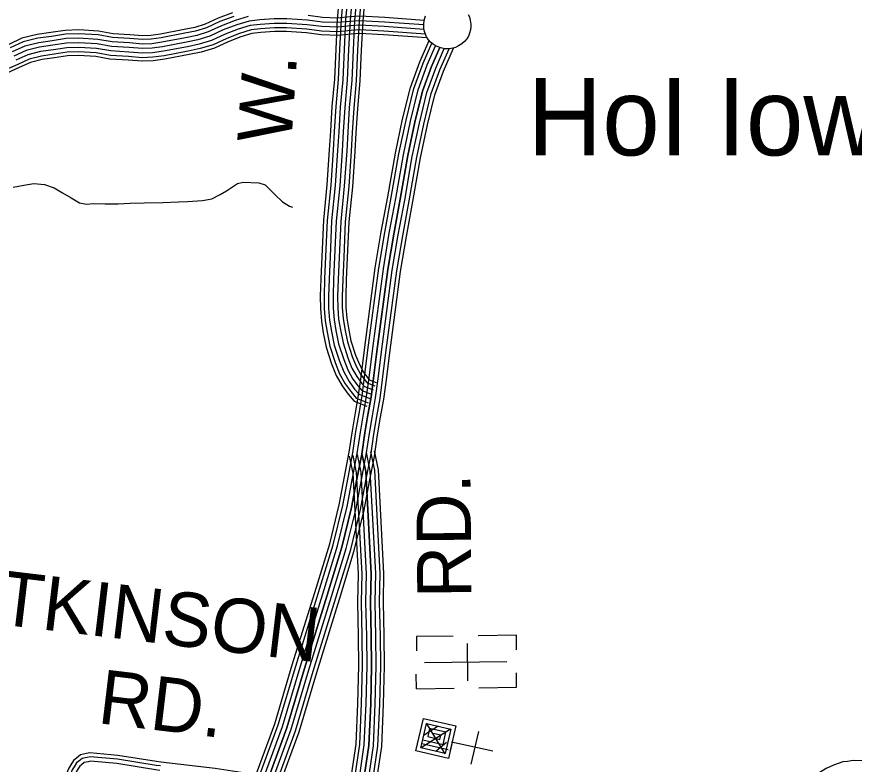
# Model space of a CAD drawing. Extents: x 1788175 to 1969470, y 584502 to 738744.
# Drawn here: x 1871258 to 1876977, y 652552 to 657658 of the extents above; entities that cross this region are included whole.
import ezdxf

# ---------------------------------------------------------------- set-up
doc = ezdxf.new("R2010")
doc.units = 0
for name, color, linetype in [('DESIGN - ROW - Right-of-Way and Easement Labels', 7, 'Continuous'), ('DESIGN - TRANSPORTATION - Text', 7, 'Continuous'), ('DESIGN - UTILITIES - Cable (Underground) with Text', 7, 'Continuous'), ('SURVEY - CENTERLINE - Preliminary Text', 7, 'Continuous'), ('SURVEY - CONTOURS - Index with Text', 7, 'Continuous'), ('SURVEY - TRANSPORTATION - Roads', 7, 'Continuous'), ('SURVEY - VEGETATION - Features with Text', 7, 'Continuous')]:
    doc.layers.add(name, color=color, linetype=linetype)

msp = doc.modelspace()

# ---------------------------------------------------------------- linework, layer by layer
at = {"layer": 'DESIGN - TRANSPORTATION - Text'}
msp.add_lwpolyline([(1871233.4, 656494.2), (1871307.1, 656508.7), (1871374.8, 656519.1), (1871448.6, 656511.6), (1871514.5, 656490.1), (1871570.5, 656456.4), (1871630.5, 656420.8), (1871686.5, 656387.2), (1871734.4, 656377.5), (1871782.2, 656381.9), (1871861.9, 656380.4), (1871949.6, 656381), (1872033.3, 656385.5), (1872129, 656388.2), (1872256.5, 656389), (1872362.1, 656393.7), (1872423.9, 656396.1), (1872525.5, 656402.8), (1872565.3, 656409.1), (1872589.2, 656415.2), (1872646.8, 656443.6), (1872690.5, 656469.9), (1872724.3, 656492.1), (1872766, 656518.4), (1872803.8, 656528.7), (1872911.4, 656523.4), (1872953.4, 656509.7), (1873019.5, 656444.1), (1873071.7, 656394.5), (1873119.7, 656364.8), (1873140.5, 656357.3)], dxfattribs=at)
at = {"layer": 'DESIGN - UTILITIES - Cable (Underground) with Text'}
for p, q in [((1874238.4, 653428.2), (1873987, 653424.7)), ((1873987, 653424.6), (1873988.3, 653326.3)), ((1874670.2, 653434.2), (1874409.4, 653430.6)), ((1874671.5, 653334.5), (1874670.2, 653433.6)), ((1874339.3, 653123.3), (1874335.8, 653376.9)), ((1873987.9, 653068.6), (1873986.6, 653168.1)), ((1874671.1, 653077.8), (1874669.8, 653177.5)), ((1873987.9, 653068.5), (1874246, 653072)), ((1874414.4, 653074.3), (1874671.1, 653077.9)), ((1874362.1, 652553.8), (1874413.3, 652776.1))]:
    msp.add_line(p, q, dxfattribs=at)
for points in [[(1874605.3, 653252.3), (1874042.3, 653244.5)], [(1874236.5, 652701.9), (1874231.5, 652703), (1874205.9, 652591.8), (1873983.6, 652643), (1874034.8, 652865.3), (1874257.1, 652814.1), (1874218.7, 652647.4), (1874214.8, 652648.3)], [(1874204.9, 652650.6), (1874024.2, 652692.2), (1874056.2, 652831.1), (1874222.9, 652792.7), (1874184.5, 652626), (1874017.8, 652664.4), (1874030.6, 652719.9), (1874169.5, 652688), (1874188.7, 652771.3), (1874077.6, 652796.9), (1874064.8, 652741.4), (1874148.2, 652722.2), (1874154.6, 652749.9), (1874099, 652762.7)], [(1874184.2, 652624.3), (1874055.8, 652833.4)], [(1874220, 652792.6), (1874020.1, 652665.1)], [(1874134.7, 652812.2), (1874039.7, 652750.3)], [(1874192.7, 652700.1), (1874122.3, 652641.5)], [(1874509.4, 652641.5), (1874225.8, 652704.2)]]:
    msp.add_lwpolyline(points, dxfattribs=at)
at = {"layer": 'SURVEY - CENTERLINE - Preliminary Text'}
for points in [[(1872863.8, 652401.8), (1873020.5, 652828.3), (1873139.7, 653230.6), (1873304, 653762.1), (1873395.1, 654058.2), (1873460.1, 654324), (1873496.4, 654516.1), (1873528.8, 654684.5), (1873549.7, 654829.8), (1873571.1, 654953.2), (1873592, 655073.7), (1873608.9, 655199.7), (1873631.7, 655383.8), (1873706.2, 655944.1), (1873747, 656188.6), (1873791.4, 656427.2), (1873843.6, 656726.6), (1873892.7, 656957.9), (1873946.6, 657176), (1874009.6, 657351.3), (1874073.4, 657496.5)], [(1872887, 652393.3), (1873043.9, 652820.5), (1873163.4, 653223.4), (1873327.6, 653754.8), (1873418.9, 654051.7), (1873484.2, 654318.7), (1873520.6, 654511.5), (1873553.2, 654680.4), (1873574.2, 654825.9), (1873595.5, 654949), (1873616.5, 655069.9), (1873633.4, 655196.5), (1873656.2, 655380.7), (1873730.7, 655940.5), (1873771.3, 656184.3), (1873815.8, 656422.8), (1873867.9, 656721.9), (1873916.8, 656952.4), (1873970.3, 657168.8), (1874032.6, 657342.1), (1874092.4, 657478.3)], [(1872916.1, 652382.6), (1873073.4, 652810.8), (1873193, 653214.4), (1873357.3, 653745.7), (1873448.8, 654043.4), (1873514.5, 654312.2), (1873551.1, 654505.7), (1873583.8, 654675.2), (1873604.8, 654821.1), (1873626, 654943.7), (1873647.1, 655065.2), (1873664.2, 655192.6), (1873686.9, 655376.7), (1873761.4, 655935.9), (1873801.9, 656178.9), (1873846.3, 656417.3), (1873898.3, 656716.1), (1873947, 656945.5), (1874000, 657159.8), (1874061.4, 657330.7), (1874118.5, 657460.7)], [(1872945.2, 652371.9), (1873102.8, 652801), (1873222.7, 653205.5), (1873386.9, 653736.6), (1873478.7, 654035.2), (1873544.8, 654305.6), (1873581.5, 654499.9), (1873614.4, 654670.1), (1873635.4, 654816.2), (1873656.6, 654938.4), (1873677.8, 655060.5), (1873694.9, 655188.6), (1873717.7, 655372.8), (1873792, 655931.3), (1873832.4, 656173.5), (1873876.8, 656411.8), (1873928.8, 656710.2), (1873977.2, 656938.5), (1874029.7, 657150.9), (1874090.2, 657319.2), (1874146.7, 657447.9)], [(1872974.3, 652361.2), (1873132.3, 652791.3), (1873252.4, 653196.5), (1873416.5, 653727.4), (1873508.6, 654026.9), (1873575.2, 654299.1), (1873612, 654494), (1873644.9, 654664.9), (1873666, 654811.4), (1873687.1, 654933.1), (1873708.4, 655055.8), (1873725.7, 655184.7), (1873748.4, 655368.8), (1873822.7, 655926.7), (1873862.9, 656168.2), (1873907.3, 656406.3), (1873959.2, 656704.3), (1874007.4, 656931.6), (1874059.4, 657141.9), (1874119, 657307.7), (1874177.3, 657440.3)], [(1873003.4, 652350.5), (1873161.7, 652781.5), (1873282.1, 653187.5), (1873446.1, 653718.3), (1873538.5, 654018.7), (1873605.5, 654292.5), (1873642.4, 654488.2), (1873675.5, 654659.8), (1873696.6, 654806.5), (1873717.7, 654927.8), (1873739, 655051.1), (1873756.4, 655180.7), (1873779.2, 655364.9), (1873853.3, 655922.1), (1873893.4, 656162.8), (1873937.8, 656400.8), (1873989.6, 656698.4), (1874037.6, 656924.6), (1874089.1, 657132.9), (1874147.8, 657296.2), (1874210.7, 657439.2)], [(1873027.5, 652341.7), (1873186.1, 652773.4), (1873306.7, 653180), (1873470.7, 653710.7), (1873563.3, 654011.8), (1873630.6, 654287), (1873667.7, 654483.4), (1873700.9, 654655.5), (1873722, 654802.5), (1873743, 654923.4), (1873764.5, 655047.2), (1873781.9, 655177.4), (1873804.7, 655361.6), (1873878.8, 655918.3), (1873918.8, 656158.3), (1873963.1, 656396.3), (1874014.9, 656693.6), (1874062.7, 656918.9), (1874113.8, 657125.4), (1874171.7, 657286.6), (1874241.2, 657444.8)], [(1874146.8, 657447.9), (1874090.2, 657319.2), (1874029.7, 657150.9), (1873977.2, 656938.5), (1873928.8, 656710.2), (1873876.8, 656411.8), (1873832.4, 656173.5), (1873792, 655931.3), (1873717.7, 655372.8), (1873694.9, 655188.6), (1873677.8, 655060.5), (1873656.6, 654938.4), (1873635.4, 654816.2), (1873614.4, 654670.1)], [(1873614.4, 654670.1), (1873581.5, 654499.9), (1873544.8, 654305.6), (1873478.7, 654035.2), (1873386.9, 653736.6), (1873222.7, 653205.5), (1873102.8, 652801), (1872945.2, 652371.9)]]:
    msp.add_lwpolyline(points, dxfattribs=at)
at = {"layer": 'SURVEY - CONTOURS - Index with Text'}
for points in [[(1873475.1, 657956.1), (1873446.9, 657641.8), (1873436.1, 657437.6), (1873427.5, 657231.2), (1873410.8, 657046.1), (1873399.7, 656876.5), (1873392.6, 656748.6), (1873376.2, 656510.5), (1873351.7, 656269.2), (1873341.1, 656020.7), (1873334, 655868.1), (1873330.7, 655749.7), (1873331.2, 655665), (1873338.3, 655578), (1873351.5, 655499), (1873371.3, 655400.7), (1873408.3, 655287.5), (1873439.7, 655207.9), (1873479.3, 655136.4), (1873520.8, 655079.3), (1873561.5, 655032.3), (1873648.3, 654998.3)], [(1873500.7, 657953.6), (1873472.6, 657640), (1873461.8, 657436.4), (1873453.1, 657229.5), (1873436.4, 657044.1), (1873425.4, 656875), (1873418.2, 656747), (1873401.9, 656508.3), (1873377.3, 656267.4), (1873366.8, 656019.6), (1873359.7, 655867.1), (1873356.4, 655749.5), (1873356.9, 655666.1), (1873363.8, 655581.2), (1873376.8, 655503.6), (1873396.2, 655407.2), (1873432.5, 655296.2), (1873463, 655218.9), (1873501.1, 655150.3), (1873541, 655095.3), (1873576.8, 655053.9), (1873657.7, 655022.2)], [(1873531.6, 657950.7), (1873503.5, 657637.8), (1873492.8, 657435), (1873484.1, 657227.5), (1873467.3, 657041.7), (1873456.4, 656873.1), (1873449.2, 656745.1), (1873432.8, 656505.7), (1873408.3, 656265.1), (1873397.8, 656018.2), (1873390.7, 655866), (1873387.4, 655749.1), (1873387.9, 655667.4), (1873394.6, 655585), (1873407.3, 655509.3), (1873426.3, 655415.1), (1873461.6, 655306.7), (1873491.1, 655232.2), (1873527.2, 655167), (1873565.3, 655114.6), (1873595.3, 655080), (1873669, 655051.1)], [(1873562.4, 657947.8), (1873534.4, 657635.6), (1873523.7, 657433.5), (1873515, 657225.4), (1873498.2, 657039.3), (1873487.3, 656871.2), (1873480.1, 656743.2), (1873463.6, 656503.1), (1873439.2, 656262.9), (1873428.7, 656016.8), (1873421.7, 655864.8), (1873418.4, 655748.8), (1873418.9, 655668.8), (1873425.4, 655588.8), (1873437.8, 655514.9), (1873456.3, 655423), (1873490.8, 655317.3), (1873519.2, 655245.4), (1873553.4, 655183.7), (1873589.6, 655133.9), (1873613.7, 655106.1), (1873680.4, 655079.9)], [(1873593.3, 657944.8), (1873565.4, 657633.4), (1873554.7, 657432), (1873546, 657223.4), (1873529.1, 657036.9), (1873518.2, 656869.4), (1873511.1, 656741.3), (1873494.5, 656500.4), (1873470.1, 656260.7), (1873459.7, 656015.5), (1873452.7, 655863.6), (1873449.4, 655748.4), (1873449.9, 655670.1), (1873456.2, 655592.6), (1873468.3, 655520.5), (1873486.3, 655430.9), (1873520, 655327.8), (1873547.3, 655258.7), (1873579.6, 655200.4), (1873613.9, 655153.2), (1873632.1, 655132.1), (1873691.7, 655108.8)], [(1873624.2, 657941.9), (1873596.3, 657631.2), (1873585.7, 657430.6), (1873576.9, 657221.3), (1873560, 657034.5), (1873549.2, 656867.5), (1873542, 656739.3), (1873525.4, 656497.8), (1873501.1, 656258.5), (1873490.7, 656014.1), (1873483.7, 655862.5), (1873480.4, 655748.1), (1873480.9, 655671.5), (1873487, 655596.5), (1873498.8, 655526.1), (1873516.4, 655438.8), (1873549.2, 655338.3), (1873575.4, 655272), (1873605.8, 655217.1), (1873638.2, 655172.5), (1873650.6, 655158.2), (1873703, 655137.6)], [(1873562.4, 657947.8), (1873534.4, 657635.6), (1873523.7, 657433.5), (1873515, 657225.4), (1873498.2, 657039.3)], [(1873648.8, 657939.5), (1873621, 657629.4), (1873610.3, 657429.4), (1873601.6, 657219.7), (1873584.7, 657032.6), (1873573.9, 656866), (1873566.7, 656737.8), (1873550.1, 656495.7), (1873525.7, 656256.7), (1873515.4, 656013), (1873508.4, 655861.6), (1873505.2, 655747.8), (1873505.6, 655672.5), (1873511.5, 655599.5), (1873523.1, 655530.6), (1873540.3, 655445.1), (1873572.4, 655346.7), (1873597.8, 655282.5), (1873626.7, 655230.4), (1873657.6, 655187.9), (1873665.3, 655179), (1873712, 655160.7)], [(1873498.2, 657039.3), (1873487.3, 656871.2), (1873480.1, 656743.2), (1873463.6, 656503.1), (1873439.2, 656262.9), (1873428.7, 656016.8), (1873421.7, 655864.8), (1873418.4, 655748.8), (1873418.9, 655668.8), (1873425.4, 655588.8), (1873437.8, 655514.9), (1873456.3, 655423), (1873490.8, 655317.3), (1873519.2, 655245.4), (1873553.4, 655183.7), (1873589.6, 655133.9), (1873613.7, 655106.1), (1873680.4, 655079.9)]]:
    msp.add_lwpolyline(points, dxfattribs=at)
at = {"layer": 'SURVEY - TRANSPORTATION - Roads'}
for points in [[(1872731.4, 657685.3), (1872634.3, 657648.7), (1872545.6, 657607.4), (1872473.4, 657585.8), (1872400.2, 657570.3), (1872239.6, 657539.9), (1872174.4, 657530.5), (1872118.5, 657528.5), (1872030.9, 657535.6), (1871915.4, 657542.7), (1871817.4, 657560.2), (1871682.7, 657568), (1871589.6, 657565.2), (1871491.2, 657550), (1871397.7, 657536.9), (1871293.6, 657511.3), (1871202.9, 657469.5)], [(1872739.8, 657661), (1872644.3, 657625), (1872554.7, 657583.3), (1872479.8, 657560.9), (1872405.3, 657545.1), (1872243.8, 657514.6), (1872176.7, 657504.8), (1872117.9, 657502.7), (1872029.1, 657509.9), (1871912.3, 657517.1), (1871814.4, 657534.6), (1871682.3, 657542.2), (1871592, 657539.6), (1871495, 657524.5), (1871402.6, 657511.6), (1871302.1, 657486.9), (1871213.5, 657446.1)], [(1872839.1, 657659.2), (1872749.8, 657631.6), (1872656.3, 657596.4), (1872565.8, 657554.3), (1872487.5, 657530.8), (1872411.4, 657514.7), (1872248.9, 657484), (1872179.5, 657473.9), (1872117.2, 657471.7), (1872026.9, 657479), (1871908.7, 657486.3), (1871810.8, 657503.7), (1871681.9, 657511.2), (1871594.8, 657508.6), (1871499.5, 657493.8), (1871408.4, 657481.2), (1871312.4, 657457.5), (1871226.3, 657417.9)], [(1874038.1, 657602.2), (1873769.1, 657622), (1873601.5, 657631), (1873535.7, 657626.6), (1873450, 657618.2), (1873344.2, 657621.6), (1873244.4, 657635), (1873102.8, 657644.2), (1873015, 657643.7), (1872917.3, 657637.2), (1872845.5, 657628.8), (1872759.9, 657602.3), (1872668.3, 657567.8), (1872576.8, 657525.2), (1872495.2, 657500.8), (1872417.4, 657484.3), (1872254.1, 657453.4), (1872182.3, 657443), (1872116.5, 657440.6), (1872024.7, 657448.1), (1871905, 657455.4), (1871807.1, 657472.9), (1871681.4, 657480.2), (1871597.7, 657477.7), (1871504, 657463.2), (1871414.3, 657450.7), (1871322.7, 657428.1), (1871239.1, 657389.7)], [(1874038.1, 657602.2), (1873769.1, 657622), (1873601.5, 657631), (1873535.7, 657626.6), (1873450, 657618.2), (1873344.2, 657621.6), (1873244.4, 657635), (1873102.8, 657644.2), (1873015, 657643.7), (1872917.3, 657637.2), (1872845.5, 657628.8), (1872759.9, 657602.3), (1872668.3, 657567.8), (1872576.8, 657525.2), (1872495.2, 657500.8), (1872417.4, 657484.3), (1872254.1, 657453.4), (1872182.3, 657443), (1872116.5, 657440.6), (1872024.7, 657448.1), (1871905, 657455.4), (1871807.1, 657472.9), (1871681.4, 657480.2), (1871597.7, 657477.7), (1871504, 657463.2), (1871414.3, 657450.7), (1871322.7, 657428.1), (1871239.1, 657389.7)], [(1874039.7, 657633.2), (1873771.1, 657652.9), (1873601.3, 657662.1), (1873533.1, 657657.5), (1873448.9, 657649.2), (1873346.8, 657652.5), (1873247.5, 657665.9)], [(1874049.8, 657539.2), (1873765.2, 657560.1), (1873601.9, 657568.9), (1873540.8, 657564.8), (1873452, 657556.1), (1873339.1, 657559.7), (1873238.3, 657573.3), (1873100.9, 657582.2), (1873017.2, 657581.7), (1872923, 657575.4), (1872858.4, 657567.9), (1872780, 657543.6), (1872692.4, 657510.6), (1872598.9, 657467.1), (1872510.5, 657440.6), (1872429.6, 657423.5), (1872264.3, 657392.2), (1872187.9, 657381.1), (1872115.1, 657378.5), (1872020.3, 657386.3), (1871897.6, 657393.8), (1871799.9, 657411.2), (1871680.6, 657418.1), (1871603.4, 657415.9), (1871513, 657401.8), (1871426, 657389.7), (1871343.2, 657369.4), (1871264.7, 657333.2), (1871150, 657282)], [(1874039.1, 657571.1), (1873767.1, 657591), (1873601.7, 657600), (1873538.3, 657595.7), (1873451, 657587.1), (1873341.7, 657590.6), (1873241.4, 657604.1), (1873101.8, 657613.2), (1873016.1, 657612.7), (1872920.1, 657606.3), (1872852, 657598.3), (1872770, 657572.9), (1872680.3, 657539.2), (1872587.8, 657496.2), (1872502.8, 657470.7), (1872423.5, 657453.9), (1872259.2, 657422.8), (1872185.1, 657412.1), (1872115.8, 657409.6), (1872022.5, 657417.2), (1871901.3, 657424.6), (1871803.5, 657442), (1871681, 657449.2), (1871600.5, 657446.8), (1871508.5, 657432.5), (1871420.2, 657420.2), (1871332.9, 657398.7), (1871251.9, 657361.4)], [(1874061.3, 657513.6), (1873763.6, 657535.4), (1873602, 657544.1), (1873542.8, 657540.2), (1873452.9, 657531.3), (1873337, 657535), (1873235.8, 657548.7), (1873100.2, 657557.5), (1873018.1, 657557), (1872925.2, 657550.8), (1872863.5, 657543.6), (1872788, 657520.2), (1872701.9, 657487.8), (1872607.7, 657444), (1872516.6, 657416.7), (1872434.5, 657399.3), (1872268.4, 657367.8), (1872190.1, 657356.5), (1872114.5, 657353.8), (1872018.5, 657361.6), (1871894.7, 657369.2), (1871797, 657386.6), (1871680.2, 657393.4), (1871605.6, 657391.2), (1871516.6, 657377.4), (1871430.7, 657365.4), (1871351.4, 657345.9), (1871274.9, 657310.7), (1871159.7, 657259.3)], [(1873524.4, 652341.8), (1873576.1, 652689.5), (1873588.2, 652968.3), (1873594.5, 653224.2), (1873592.7, 653426.1), (1873587, 653659.6), (1873591.2, 653852.5), (1873554.6, 654540.9), (1873530.1, 654656.3)], [(1873548.8, 652338.2), (1873600.7, 652687.1), (1873612.9, 652967.5), (1873619.2, 653224), (1873617.4, 653426.6), (1873611.7, 653659.6), (1873615.9, 653852.8), (1873579.2, 654544.1), (1873554.3, 654661.4)], [(1873579.5, 652333.6), (1873631.6, 652684.2), (1873643.9, 652966.4), (1873650.2, 653223.7), (1873648.4, 653427.1), (1873642.7, 653659.7), (1873646.9, 653853.3), (1873610, 654548.1), (1873584.7, 654667.9)], [(1873615, 654674.3), (1873640.8, 654552.2), (1873678, 653853.8), (1873673.7, 653659.7), (1873679.4, 653427.6), (1873681.2, 653223.5), (1873674.9, 652965.4), (1873662.5, 652681.2), (1873610.1, 652329.1)], [(1873610.1, 652329.1), (1873662.5, 652681.2), (1873674.9, 652965.4), (1873681.2, 653223.5), (1873679.4, 653427.6), (1873673.7, 653659.7), (1873678, 653853.8), (1873640.8, 654552.2), (1873615, 654674.3)], [(1873640.8, 652324.5), (1873693.4, 652678.3), (1873705.9, 652964.3), (1873712.2, 653223.2), (1873710.4, 653428.1), (1873704.7, 653659.8), (1873709, 653854.3), (1873671.7, 654556.3), (1873645.3, 654680.7)], [(1873671.5, 652319.9), (1873724.3, 652675.3), (1873736.8, 652963.3), (1873743.2, 653223), (1873741.4, 653428.6), (1873735.7, 653659.8), (1873740, 653854.8), (1873702.5, 654560.3), (1873675.6, 654687.1)], [(1873696.9, 652316.1), (1873750, 652672.8), (1873762.5, 652962.4), (1873768.9, 653222.8), (1873767.1, 653429), (1873761.5, 653659.8), (1873765.7, 653855.2), (1873728.1, 654563.7), (1873700.8, 654692.5)], [(1872242.2, 652566.8), (1872213.3, 652570.3), (1871948.4, 652613), (1871757.2, 652629.8), (1871733.8, 652624.7), (1871692.5, 652616.2), (1871665.2, 652593.2), (1871646.1, 652578.6), (1871627.8, 652548.9), (1871613.7, 652526.3), (1871596, 652483.7), (1871561.3, 652388.3)], [(1872239.1, 652541.3), (1872209.7, 652544.8), (1871945.2, 652587.5), (1871758.9, 652603.9), (1871739.1, 652599.6), (1871704.1, 652592.3), (1871681.3, 652573.1), (1871665.5, 652561), (1871649.6, 652535.3), (1871636.6, 652514.5), (1871619.9, 652474.4), (1871585.5, 652379.5)], [(1872235.4, 652510.5), (1872205.4, 652514.1), (1871941.4, 652556.7), (1871760.9, 652572.6), (1871745.6, 652569.2), (1871718.1, 652563.6), (1871700.7, 652548.9), (1871688.8, 652539.8), (1871676, 652519), (1871664.3, 652500.2), (1871648.8, 652463.1), (1871614.6, 652368.9)], [(1872967, 652456.9), (1872849.3, 652487), (1872612, 652522.6), (1872242.2, 652566.8)], [(1879143.5, 652417.2), (1878990.7, 652438.5), (1878787.8, 652461.5), (1878208.3, 652524.1), (1877968, 652558.9), (1877854.3, 652569), (1877782.4, 652566.4), (1877695.3, 652557.9), (1877574.8, 652555.4), (1877467.1, 652562.5), (1877364.2, 652569.8), (1877270.3, 652577.9), (1877167.6, 652571), (1877078, 652568.3), (1877030.3, 652574.8), (1876970.5, 652577.8), (1876931.4, 652571.2), (1876898.5, 652568.4), (1876835.4, 652546.9), (1876785.8, 652522.9), (1876736.7, 652494.4), (1876676, 652448.9), (1876642.3, 652401.6)]]:
    msp.add_lwpolyline(points, dxfattribs=at)
at = {"layer": 'SURVEY - VEGETATION - Features with Text'}
msp.add_lwpolyline([(1874340, 657672.9), (1874348.9, 657656.6), (1874354.8, 657635.7), (1874358.3, 657608.3), (1874358.3, 657589.1), (1874355.9, 657567.8), (1874349.6, 657545.1), (1874343.3, 657525.2), (1874330.6, 657506.7), (1874315.1, 657488.1), (1874297.1, 657473.5), (1874275.1, 657458.6), (1874255, 657448.8), (1874235.4, 657443.1), (1874214.2, 657439.2), (1874181.6, 657439.4), (1874153.1, 657445.4), (1874128, 657455.4), (1874104.2, 657468.7), (1874084.5, 657484.7), (1874069.2, 657500.8), (1874056.4, 657521.4), (1874045.1, 657551.8), (1874038.5, 657573.3), (1874038.1, 657606.6), (1874039.7, 657633), (1874050.1, 657664.1)], dxfattribs=at)

# ---------------------------------------------------------------- texts
at = {"layer": 'DESIGN - ROW - Right-of-Way and Easement Labels'}
for s, rotation, p in [('W.', 86.2812, (1873133.2, 656788.9)), ('RD.', 90.4912, (1874363.3, 653688.4)), ('ATKINSON', 353.1767, (1870792.6, 653549.5)), ('RD.', 353.1767, (1871803.4, 652833.9))]:
    msp.add_text(s, height=370, rotation=rotation, dxfattribs=at).set_placement(p)
at = {"layer": 'SURVEY - VEGETATION - Features with Text'}
msp.add_text('HoI Ioway', height=528, dxfattribs=at).set_placement((1874746.3, 656711.2))

doc.saveas('drawing.dxf')
